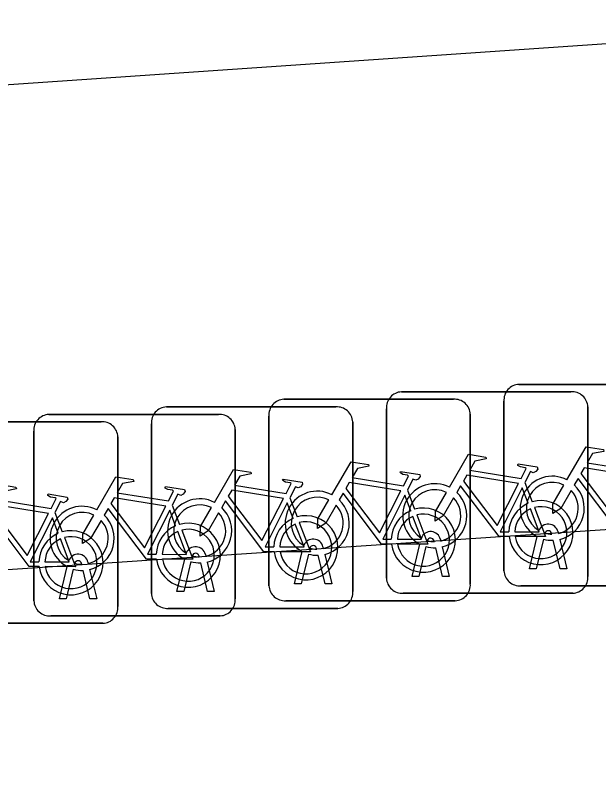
# Model space of a CAD drawing. Extents: x 160732 to 162105, y 387428 to 388479.
# Drawn here: x 160807.327 to 160810.22, y 388052.91 to 388056.721 of the extents above; entities that cross this region are included whole.
import ezdxf

# ---------------------------------------------------------------- set-up
doc = ezdxf.new("R2010")
doc.units = 0
for name, color, linetype in [('IMGEO_Fietsenrek', 7, 'Continuous'), ('IMGEO_Fietspad_gesloten', 7, 'Continuous'), ('IMGEO_Voetpad_open', 7, 'Continuous')]:
    doc.layers.add(name, color=color, linetype=linetype)

msp = doc.modelspace()

# ---------------------------------------------------------------- linework, layer by layer
at = {"layer": 'IMGEO_Fietsenrek'}
for p, q in [((160809.8249, 388054.8905), (160810.6658, 388054.8905)), ((160810.6658, 388054.8905), (160809.8249, 388054.8905)), ((160809.2419, 388054.8535), (160810.0828, 388054.8535)), ((160810.0828, 388054.8535), (160809.2419, 388054.8535)), ((160808.6589, 388054.8165), (160809.4998, 388054.8165)), ((160809.4998, 388054.8165), (160808.6589, 388054.8165)), ((160808.0759, 388054.7785), (160808.9168, 388054.7785)), ((160808.9168, 388054.7785), (160808.0759, 388054.7785)), ((160809.7505, 388053.9659), (160809.7505, 388054.8068)), ((160809.7505, 388054.8068), (160809.7505, 388053.9659)), ((160810.1665, 388054.7791), (160810.1665, 388053.9382)), ((160810.1665, 388053.9382), (160810.1665, 388054.7791)), ((160807.4929, 388054.7415), (160808.3338, 388054.7415)), ((160808.3338, 388054.7415), (160807.4929, 388054.7415)), ((160808.5845, 388053.8919), (160808.5845, 388054.7328)), ((160808.5845, 388054.7328), (160808.5845, 388053.8919)), ((160809.1675, 388053.9289), (160809.1675, 388054.7698)), ((160809.1675, 388054.7698), (160809.1675, 388053.9289)), ((160809.5835, 388054.7421), (160809.5835, 388053.9012)), ((160809.5835, 388053.9012), (160809.5835, 388054.7421)), ((160806.9109, 388054.7045), (160807.7518, 388054.7045)), ((160807.7518, 388054.7045), (160806.9109, 388054.7045)), ((160808.0015, 388053.8539), (160808.0015, 388054.6948)), ((160808.0015, 388054.6948), (160808.0015, 388053.8539)), ((160809.0005, 388054.7041), (160809.0005, 388053.8632)), ((160809.0005, 388053.8632), (160809.0005, 388054.7041)), ((160807.4185, 388053.8169), (160807.4185, 388054.6578)), ((160807.4185, 388054.6578), (160807.4185, 388053.8169)), ((160808.4175, 388054.6671), (160808.4175, 388053.8262)), ((160808.4175, 388053.8262), (160808.4175, 388054.6671)), ((160807.8355, 388054.6301), (160807.8355, 388053.7892)), ((160807.8355, 388053.7892), (160807.8355, 388054.6301)), ((160809.8542, 388054.4032), (160809.8905, 388054.308)), ((160809.2712, 388054.3662), (160809.3075, 388054.271)), ((160808.6882, 388054.3282), (160808.7245, 388054.233)), ((160808.1052, 388054.2912), (160808.1415, 388054.196)), ((160807.5232, 388054.2542), (160807.5595, 388054.159)), ((160809.8775, 388053.9753), (160809.9158, 388054.1353)), ((160809.9462, 388054.1231), (160809.9109, 388053.9753)), ((160809.9879, 388054.1469), (160809.9869, 388054.1512)), ((160810.0186, 388054.1584), (160810.0204, 388054.1505)), ((160808.8526, 388054.0844), (160808.8544, 388054.0765)), ((160809.2945, 388053.9383), (160809.3328, 388054.0983)), ((160809.3632, 388054.0861), (160809.3279, 388053.9383)), ((160809.4049, 388054.1099), (160809.4039, 388054.1142)), ((160809.4356, 388054.1214), (160809.4374, 388054.1135)), ((160809.4444, 388054.0843), (160809.4794, 388053.9383)), ((160810.029, 388053.9753), (160809.9951, 388054.117)), ((160810.0274, 388054.1213), (160810.0624, 388053.9753)), ((160808.2696, 388054.0464), (160808.2714, 388054.0385)), ((160808.7115, 388053.9013), (160808.7498, 388054.0613)), ((160808.7802, 388054.0491), (160808.7449, 388053.9013)), ((160808.8219, 388054.0729), (160808.8209, 388054.0772)), ((160808.8614, 388054.0473), (160808.8964, 388053.9013)), ((160809.446, 388053.9383), (160809.4121, 388054.08)), ((160807.6866, 388054.0094), (160807.6884, 388054.0015)), ((160808.1285, 388053.8633), (160808.1668, 388054.0233)), ((160808.1972, 388054.0111), (160808.1619, 388053.8633)), ((160808.2389, 388054.0349), (160808.2379, 388054.0392)), ((160808.2784, 388054.0093), (160808.3134, 388053.8633)), ((160808.863, 388053.9013), (160808.8291, 388054.043)), ((160807.5455, 388053.8263), (160807.5838, 388053.9863)), ((160807.6142, 388053.9741), (160807.5789, 388053.8263)), ((160807.6559, 388053.9979), (160807.6549, 388054.0022)), ((160807.6954, 388053.9723), (160807.7304, 388053.8263)), ((160808.28, 388053.8633), (160808.2461, 388054.005)), ((160809.9109, 388053.9753), (160809.8775, 388053.9753)), ((160810.0624, 388053.9753), (160810.029, 388053.9753)), ((160807.697, 388053.8263), (160807.6631, 388053.968)), ((160809.3279, 388053.9383), (160809.2945, 388053.9383)), ((160809.4794, 388053.9383), (160809.446, 388053.9383)), ((160808.7449, 388053.9013), (160808.7115, 388053.9013)), ((160808.8964, 388053.9013), (160808.863, 388053.9013)), ((160808.1619, 388053.8633), (160808.1285, 388053.8633)), ((160808.3134, 388053.8633), (160808.28, 388053.8633)), ((160810.6751, 388053.8915), (160809.8342, 388053.8915)), ((160809.8342, 388053.8915), (160810.6751, 388053.8915)), ((160807.5789, 388053.8263), (160807.5455, 388053.8263)), ((160807.7304, 388053.8263), (160807.697, 388053.8263)), ((160809.5091, 388053.8175), (160808.6682, 388053.8175)), ((160808.6682, 388053.8175), (160809.5091, 388053.8175)), ((160810.0921, 388053.8545), (160809.2512, 388053.8545)), ((160809.2512, 388053.8545), (160810.0921, 388053.8545)), ((160808.9261, 388053.7795), (160808.0852, 388053.7795)), ((160808.0852, 388053.7795), (160808.9261, 388053.7795)), ((160808.3431, 388053.7425), (160807.5022, 388053.7425)), ((160807.5022, 388053.7425), (160808.3431, 388053.7425)), ((160807.7611, 388053.7055), (160806.9202, 388053.7055)), ((160806.9202, 388053.7055), (160807.7611, 388053.7055))]:
    msp.add_line(p, q, dxfattribs=at)
for points in [[(160810.0631, 388054.4172), (160810.1578, 388054.5807), (160810.244, 388054.5669), (160810.2457, 388054.5582), (160810.1896, 388054.5473), (160810.1634, 388054.502), (160810.4186, 388054.4612)], [(160809.4801, 388054.3802), (160809.5748, 388054.5437), (160809.661, 388054.5299), (160809.6627, 388054.5212), (160809.6066, 388054.5103), (160809.5804, 388054.465), (160809.8356, 388054.4242)], [(160808.8971, 388054.3432), (160808.9918, 388054.5067), (160809.078, 388054.4929), (160809.0797, 388054.4842), (160809.0236, 388054.4733), (160808.9974, 388054.428), (160809.2526, 388054.3872)], [(160808.3141, 388054.3052), (160808.4088, 388054.4687), (160808.495, 388054.4549), (160808.4967, 388054.4462), (160808.4406, 388054.4353), (160808.4144, 388054.39), (160808.6696, 388054.3492)], [(160809.8356, 388054.4242), (160809.8606, 388054.473), (160809.8555, 388054.477), (160809.8323, 388054.4807), (160809.8196, 388054.4882), (160809.8186, 388054.4913), (160809.8208, 388054.4959), (160809.9156, 388054.4808), (160809.9179, 388054.4705), (160809.9085, 388054.4581), (160809.8961, 388054.4517), (160809.8816, 388054.4579), (160809.8542, 388054.4032)], [(160810.4057, 388054.436), (160810.1489, 388054.477), (160810.1322, 388054.4482), (160810.2992, 388054.2279), (160810.4057, 388054.436)], [(160807.7311, 388054.2682), (160807.8258, 388054.4317), (160807.912, 388054.4179), (160807.9137, 388054.4092), (160807.8576, 388054.3983), (160807.8314, 388054.353), (160808.0866, 388054.3122)], [(160809.2526, 388054.3872), (160809.2776, 388054.436), (160809.2725, 388054.44), (160809.2493, 388054.4437), (160809.2366, 388054.4512), (160809.2356, 388054.4543), (160809.2378, 388054.4589), (160809.3326, 388054.4438), (160809.3349, 388054.4335), (160809.3255, 388054.4211), (160809.3131, 388054.4147), (160809.2986, 388054.4209), (160809.2712, 388054.3662)], [(160809.8227, 388054.399), (160809.5659, 388054.44), (160809.5492, 388054.4112), (160809.7162, 388054.1909), (160809.8227, 388054.399)], [(160807.1491, 388054.2312), (160807.2438, 388054.3947), (160807.33, 388054.3809), (160807.3317, 388054.3722), (160807.2756, 388054.3613), (160807.2494, 388054.316), (160807.5046, 388054.2752)], [(160808.6696, 388054.3492), (160808.6946, 388054.398), (160808.6895, 388054.402), (160808.6663, 388054.4057), (160808.6536, 388054.4132), (160808.6526, 388054.4163), (160808.6548, 388054.4209), (160808.7496, 388054.4058), (160808.7519, 388054.3955), (160808.7425, 388054.3831), (160808.7301, 388054.3767), (160808.7156, 388054.3829), (160808.6882, 388054.3282)], [(160809.2397, 388054.362), (160808.9829, 388054.403), (160808.9662, 388054.3742), (160809.1332, 388054.1539), (160809.2397, 388054.362)], [(160810.0838, 388054.3647), (160810.0322, 388054.2755), (160809.9923, 388054.2495), (160809.9935, 388054.297), (160810.048, 388054.3912)], [(160810.3588, 388054.1725), (160810.3091, 388054.1726), (160810.1184, 388054.4243), (160810.0994, 388054.3915)], [(160808.0866, 388054.3122), (160808.1116, 388054.361), (160808.1065, 388054.365), (160808.0833, 388054.3687), (160808.0706, 388054.3762), (160808.0696, 388054.3793), (160808.0718, 388054.3839), (160808.1666, 388054.3688), (160808.1689, 388054.3585), (160808.1595, 388054.3461), (160808.1471, 388054.3397), (160808.1326, 388054.3459), (160808.1052, 388054.2912)], [(160808.6567, 388054.324), (160808.3999, 388054.365), (160808.3832, 388054.3362), (160808.5502, 388054.1159), (160808.6567, 388054.324)], [(160809.5008, 388054.3277), (160809.4492, 388054.2385), (160809.4093, 388054.2125), (160809.4105, 388054.26), (160809.465, 388054.3542)], [(160809.7758, 388054.1355), (160809.7261, 388054.1356), (160809.5354, 388054.3873), (160809.5164, 388054.3545)], [(160809.8707, 388054.301), (160809.8414, 388054.3778), (160809.732, 388054.1597), (160809.7747, 388054.1596)], [(160807.5046, 388054.2752), (160807.5296, 388054.324), (160807.5245, 388054.328), (160807.5013, 388054.3317), (160807.4886, 388054.3392), (160807.4876, 388054.3423), (160807.4898, 388054.3469), (160807.5846, 388054.3318), (160807.5869, 388054.3215), (160807.5775, 388054.3091), (160807.5651, 388054.3027), (160807.5506, 388054.3089), (160807.5232, 388054.2542)], [(160808.0737, 388054.287), (160807.8169, 388054.328), (160807.8002, 388054.2992), (160807.9672, 388054.0789), (160808.0737, 388054.287)], [(160808.9178, 388054.2907), (160808.8662, 388054.2015), (160808.8263, 388054.1755), (160808.8275, 388054.223), (160808.882, 388054.3172)], [(160809.1928, 388054.0985), (160809.1431, 388054.0986), (160808.9524, 388054.3503), (160808.9334, 388054.3175)], [(160809.2877, 388054.264), (160809.2584, 388054.3408), (160809.149, 388054.1227), (160809.1917, 388054.1226)], [(160807.4917, 388054.25), (160807.2349, 388054.291), (160807.2182, 388054.2622), (160807.3852, 388054.0419), (160807.4917, 388054.25)], [(160808.0268, 388054.0235), (160807.9771, 388054.0236), (160807.7864, 388054.2753), (160807.7674, 388054.2425)], [(160808.3348, 388054.2527), (160808.2832, 388054.1635), (160808.2433, 388054.1375), (160808.2445, 388054.185), (160808.299, 388054.2792)], [(160808.6098, 388054.0605), (160808.5601, 388054.0606), (160808.3694, 388054.3123), (160808.3504, 388054.2795)], [(160808.7047, 388054.226), (160808.6754, 388054.3028), (160808.566, 388054.0847), (160808.6087, 388054.0846)], [(160809.9012, 388054.2798), (160809.9562, 388054.1352), (160809.8061, 388054.1355)], [(160807.4448, 388053.9865), (160807.3951, 388053.9866), (160807.2044, 388054.2383), (160807.1854, 388054.2055)], [(160807.7518, 388054.2157), (160807.7002, 388054.1265), (160807.6603, 388054.1005), (160807.6615, 388054.148), (160807.716, 388054.2422)], [(160808.1217, 388054.189), (160808.0924, 388054.2658), (160807.983, 388054.0477), (160808.0257, 388054.0476)], [(160809.3182, 388054.2428), (160809.3732, 388054.0982), (160809.2231, 388054.0985)], [(160809.8047, 388054.1595), (160809.9246, 388054.1593), (160809.8814, 388054.2729)], [(160807.5397, 388054.152), (160807.5104, 388054.2288), (160807.401, 388054.0107), (160807.4437, 388054.0106)], [(160808.7352, 388054.2048), (160808.7902, 388054.0602), (160808.6401, 388054.0605)], [(160809.2217, 388054.1225), (160809.3416, 388054.1223), (160809.2984, 388054.2359)], [(160808.0557, 388054.0475), (160808.1756, 388054.0473), (160808.1324, 388054.1609)], [(160808.1522, 388054.1678), (160808.2072, 388054.0232), (160808.0571, 388054.0235)], [(160808.6387, 388054.0845), (160808.7586, 388054.0843), (160808.7154, 388054.1979)], [(160807.4737, 388054.0105), (160807.5936, 388054.0103), (160807.5504, 388054.1239)], [(160807.5702, 388054.1308), (160807.6252, 388053.9862), (160807.4751, 388053.9865)]]:
    msp.add_lwpolyline(points, dxfattribs=at)
for centre, radius, start, end in [((160809.8282, 388054.8126), 0.0779, 92.4484, 184.2845), ((160809.8282, 388054.8126), 0.0779, 92.4484, 184.2845), ((160809.2452, 388054.7756), 0.0779, 92.4484, 184.2845), ((160809.2452, 388054.7756), 0.0779, 92.4484, 184.2845), ((160810.0886, 388054.7758), 0.0779, 2.4484, 94.2845), ((160810.0886, 388054.7758), 0.0779, 2.4484, 94.2845), ((160808.6622, 388054.7386), 0.0779, 92.4484, 184.2845), ((160808.6622, 388054.7386), 0.0779, 92.4484, 184.2845), ((160809.5056, 388054.7388), 0.0779, 2.4484, 94.2845), ((160809.5056, 388054.7388), 0.0779, 2.4484, 94.2845), ((160808.0792, 388054.7006), 0.0779, 92.4484, 184.2845), ((160808.0792, 388054.7006), 0.0779, 92.4484, 184.2845), ((160808.9226, 388054.7008), 0.0779, 2.4484, 94.2845), ((160808.9226, 388054.7008), 0.0779, 2.4484, 94.2845), ((160807.4962, 388054.6636), 0.0779, 92.4484, 184.2845), ((160807.4962, 388054.6636), 0.0779, 92.4484, 184.2845), ((160808.3396, 388054.6638), 0.0779, 2.4484, 94.2845), ((160808.3396, 388054.6638), 0.0779, 2.4484, 94.2845), ((160807.7576, 388054.6268), 0.0779, 2.4484, 94.2845), ((160807.7576, 388054.6268), 0.0779, 2.4484, 94.2845), ((160809.9901, 388054.2759), 0.159, 62.6766, 242.1369), ((160809.4071, 388054.2389), 0.159, 62.6766, 242.1369), ((160809.9901, 388054.2759), 0.129, 63.3192, 238.903), ((160809.9901, 388054.2759), 0.159, 283.5766, 46.6042), ((160808.8241, 388054.2019), 0.159, 62.6766, 242.1369), ((160809.4071, 388054.2389), 0.129, 63.3192, 238.903), ((160809.4071, 388054.2389), 0.159, 283.5766, 46.6042), ((160809.9901, 388054.2759), 0.129, 283.6043, 43.4302), ((160808.2411, 388054.1639), 0.159, 62.6766, 242.1369), ((160808.8241, 388054.2019), 0.129, 63.3192, 238.903), ((160808.8241, 388054.2019), 0.159, 283.5766, 46.6042), ((160809.4071, 388054.2389), 0.129, 283.6043, 43.4302), ((160809.9337, 388054.1549), 0.159, 187.0065, 105.7708), ((160807.6581, 388054.1269), 0.159, 62.6766, 242.1369), ((160808.2411, 388054.1639), 0.129, 63.3192, 238.903), ((160808.2411, 388054.1639), 0.159, 283.5766, 46.6042), ((160808.8241, 388054.2019), 0.129, 283.6043, 43.4302), ((160809.3507, 388054.1179), 0.159, 187.0065, 105.7708), ((160809.9337, 388054.1549), 0.159, 113.3408, 178.3217), ((160809.9337, 388054.1549), 0.129, 188.6715, 104.5883), ((160807.6581, 388054.1269), 0.129, 63.3192, 238.903), ((160807.6581, 388054.1269), 0.159, 283.5766, 46.6042), ((160808.2411, 388054.1639), 0.129, 283.6043, 43.4302), ((160808.7677, 388054.0799), 0.159, 187.0065, 105.7708), ((160809.3507, 388054.1179), 0.159, 113.3408, 178.3217), ((160809.3507, 388054.1179), 0.129, 188.6715, 104.5883), ((160809.9337, 388054.1549), 0.129, 113.923, 177.9556), ((160807.6581, 388054.1269), 0.129, 283.6043, 43.4302), ((160808.1847, 388054.0429), 0.159, 187.0065, 105.7708), ((160808.7677, 388054.0799), 0.159, 113.3408, 178.3217), ((160808.7677, 388054.0799), 0.129, 188.6715, 104.5883), ((160809.3507, 388054.1179), 0.129, 113.923, 177.9556), ((160807.6027, 388054.0059), 0.159, 187.0065, 105.7708), ((160808.1847, 388054.0429), 0.159, 113.3408, 178.3217), ((160808.1847, 388054.0429), 0.129, 113.923, 177.9556), ((160808.1847, 388054.0429), 0.129, 188.6715, 104.5883), ((160808.7677, 388054.0799), 0.129, 113.923, 177.9556), ((160809.9699, 388054.1473), 0.0499, 12.8025, 158.6934), ((160809.9699, 388054.1473), 0.0174, 12.8025, 163.4502), ((160807.6027, 388054.0059), 0.159, 113.3408, 178.3217), ((160807.6027, 388054.0059), 0.129, 113.923, 177.9556), ((160807.6027, 388054.0059), 0.129, 188.6715, 104.5883), ((160808.8039, 388054.0733), 0.0499, 12.8025, 158.6934), ((160809.3869, 388054.1103), 0.0499, 12.8025, 158.6934), ((160809.3869, 388054.1103), 0.0174, 12.8025, 163.4502), ((160809.9901, 388054.2759), 0.159, 253.9967, 271.7867), ((160809.9901, 388054.2759), 0.129, 253.415, 269.0204), ((160808.2209, 388054.0353), 0.0499, 12.8025, 158.6934), ((160808.8039, 388054.0733), 0.0174, 12.8025, 163.4502), ((160809.4071, 388054.2389), 0.159, 253.9967, 271.7867), ((160809.4071, 388054.2389), 0.129, 253.415, 269.0204), ((160807.6379, 388053.9983), 0.0499, 12.8025, 158.6934), ((160808.2209, 388054.0353), 0.0174, 12.8025, 163.4502), ((160808.8241, 388054.2019), 0.159, 253.9967, 271.7867), ((160808.8241, 388054.2019), 0.129, 253.415, 269.0204), ((160807.6379, 388053.9983), 0.0174, 12.8025, 163.4502), ((160808.2411, 388054.1639), 0.159, 253.9967, 271.7867), ((160808.2411, 388054.1639), 0.129, 253.415, 269.0204), ((160807.6581, 388054.1269), 0.159, 253.9967, 271.7867), ((160807.6581, 388054.1269), 0.129, 253.415, 269.0204), ((160809.8284, 388053.9692), 0.0779, 182.4484, 274.2845), ((160809.8284, 388053.9692), 0.0779, 182.4484, 274.2845), ((160810.0888, 388053.9324), 0.0779, 272.4484, 4.2845), ((160810.0888, 388053.9324), 0.0779, 272.4484, 4.2845), ((160809.2454, 388053.9322), 0.0779, 182.4484, 274.2845), ((160809.2454, 388053.9322), 0.0779, 182.4484, 274.2845), ((160809.5058, 388053.8954), 0.0779, 272.4484, 4.2845), ((160809.5058, 388053.8954), 0.0779, 272.4484, 4.2845), ((160808.6624, 388053.8952), 0.0779, 182.4484, 274.2845), ((160808.6624, 388053.8952), 0.0779, 182.4484, 274.2845), ((160808.9228, 388053.8574), 0.0779, 272.4484, 4.2845), ((160808.9228, 388053.8574), 0.0779, 272.4484, 4.2845), ((160808.0794, 388053.8572), 0.0779, 182.4484, 274.2845), ((160808.0794, 388053.8572), 0.0779, 182.4484, 274.2845), ((160808.3398, 388053.8204), 0.0779, 272.4484, 4.2845), ((160808.3398, 388053.8204), 0.0779, 272.4484, 4.2845), ((160807.4964, 388053.8202), 0.0779, 182.4484, 274.2845), ((160807.4964, 388053.8202), 0.0779, 182.4484, 274.2845), ((160807.7578, 388053.7834), 0.0779, 272.4484, 4.2845), ((160807.7578, 388053.7834), 0.0779, 272.4484, 4.2845)]:
    msp.add_arc(centre, radius, start, end, dxfattribs=at)
at = {"layer": 'IMGEO_Fietspad_gesloten'}
msp.add_lwpolyline([(160788.823, 388055.111), (160812.287, 388056.721)], dxfattribs=at)
at = {"layer": 'IMGEO_Voetpad_open'}
msp.add_lwpolyline([(160791.424, 388052.91), (160812.452, 388054.318), (160812.287, 388056.721)], dxfattribs=at)

doc.saveas('drawing.dxf')
